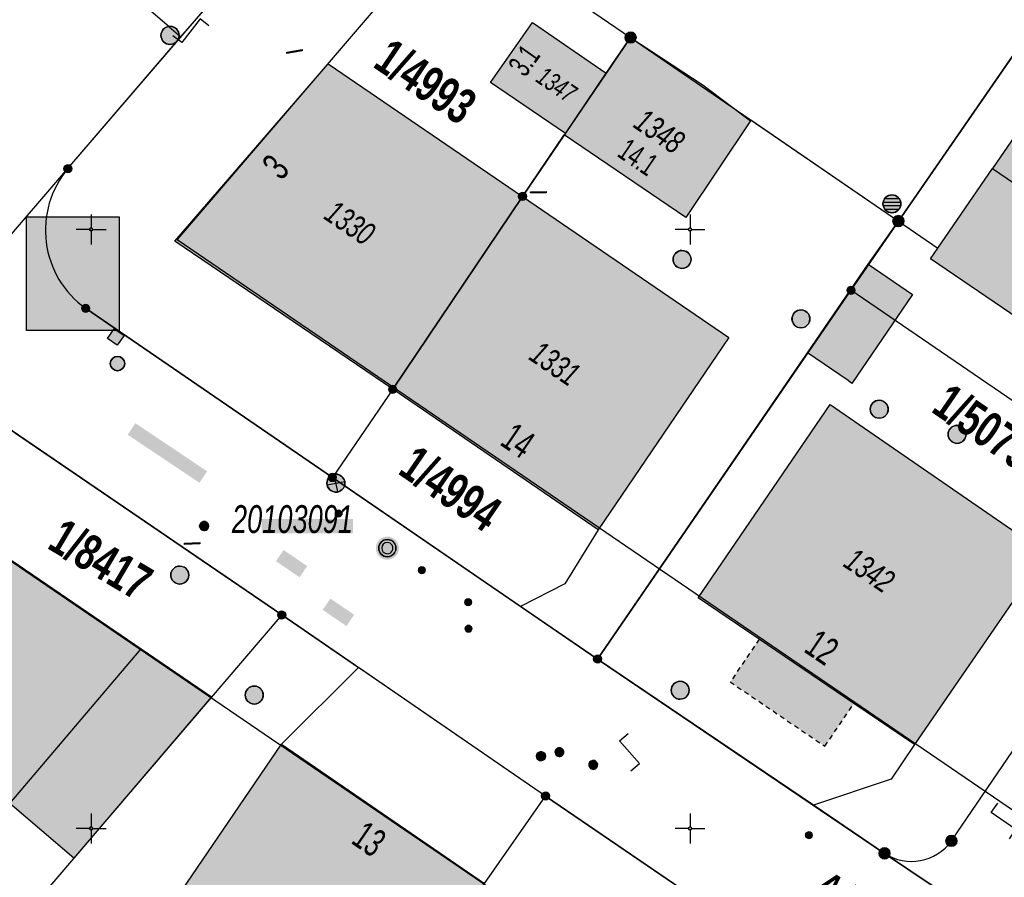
# Model space of a CAD drawing. Header units: metres. Extents: x 2695560 to 2696939, y 1260491 to 1262050.
# Tile 644 of 656: x 2696148 to 2696189, y 1261148 to 1261184. Entities that reach past the tile are written whole.
import ezdxf

# ---------------------------------------------------------------- set-up
doc = ezdxf.new("R2010")
doc.units = ezdxf.units.M
doc.linetypes.add('AUSGEZOGEN', pattern=[0])
doc.linetypes.add('VERDECKT2_S2', pattern=[0.36, 0.2, -0.16])
for name, color, linetype in [('XR$1$AV_Flächen (EO)', 7, 'AUSGEZOGEN'), ('XR$1$AV_Gebäudeflächen (BB)', 7, 'AUSGEZOGEN'), ('XR$1$AV_Gebäudeflächen (EO)', 7, 'AUSGEZOGEN'), ('XR$1$AV_Grenzpunkte', 7, 'AUSGEZOGEN'), ('XR$1$AV_Grundstück-Nr.', 7, 'AUSGEZOGEN'), ('XR$1$AV_Haus-Nr.', 7, 'AUSGEZOGEN'), ('XR$1$AV_Koordinatennetzpunkte', 7, 'AUSGEZOGEN'), ('XR$1$AV_Lagefixpunkt-Nr.', 7, 'AUSGEZOGEN'), ('XR$1$AV_Lagefixpunkte', 7, 'AUSGEZOGEN'), ('XR$1$AV_Linien (BB)', 7, 'AUSGEZOGEN'), ('XR$1$AV_Linien (EO)', 7, 'AUSGEZOGEN'), ('XR$1$AV_Strassennamen', 7, 'AUSGEZOGEN'), ('XR$1$AV_Versicherung-Nr.', 7, 'AUSGEZOGEN'), ('XR$1$AW_LK_Einlaufschacht alt', 24, 'AUSGEZOGEN'), ('XR$1$AW_LK_Schachtdeckel', 24, 'AUSGEZOGEN'), ('XR$1$AW_LK_Zwischenpunkt', 24, 'AUSGEZOGEN'), ('XR$1$EW_LK_Bauwerk_FL_Linie_Punkt', 1, 'AUSGEZOGEN'), ('XR$1$EW_LK_Knoten', 1, 'AUSGEZOGEN'), ('XR$1$FM_LK_SW_TRASSEKNOTEN', 94, 'AUSGEZOGEN'), ('XR$1$GA_LK_Absperrarmatur', 32, 'AUSGEZOGEN'), ('XR$1$GA_LK_Rohrleitungsteil', 32, 'AUSGEZOGEN'), ('XR$1$Liegenschaftsgrenzen', 7, 'AUSGEZOGEN'), ('XR$1$PFAV', 255, 'AUSGEZOGEN'), ('XR$1$PFAW', 255, 'AUSGEZOGEN'), ('XR$1$PFEW', 255, 'AUSGEZOGEN'), ('XR$1$PFGA', 255, 'AUSGEZOGEN'), ('XR$1$PFWA', 255, 'AUSGEZOGEN'), ('XR$1$PFWFM', 255, 'AUSGEZOGEN'), ('XR$1$RAEW', 8, 'AUSGEZOGEN'), ('XR$1$RP_Abstandslinie', 7, 'AUSGEZOGEN'), ('XR$1$WA_LK_Absperrarmatur', 171, 'AUSGEZOGEN'), ('XR$1$WA_LK_Rohrleitungsteil', 171, 'AUSGEZOGEN')]:
    doc.layers.add(name, color=color, linetype=linetype)
doc.styles.add('ARIAL', font='arial.ttf')

# ---------------------------------------------------------------- blocks, each defined once
blk = doc.blocks.new('COMPLEXOBJECT_224')
at = {"layer": 'XR$1$AV_Linien (BB)', "color": 7, "linetype": 'AUSGEZOGEN', "transparency": 33554687}
blk.add_lwpolyline([(6167.93, 11159.268), (6160.07, 11164.65), (6149.77, 11171.71)], dxfattribs=at)
blk.add_arc((6152.092, 11174.967), 3.999, 139.9523, 234.5154, dxfattribs=at)
blk = doc.blocks.new('COMPLEXOBJECT_369')
at = {"layer": 'XR$1$AV_Linien (BB)', "color": 7, "linetype": 'AUSGEZOGEN', "transparency": 33554687}
blk.add_lwpolyline([(6145.91, 11167.13), (6157.96, 11158.91), (6161.159, 11156.714)], dxfattribs=at)
for centre, radius, start, end in [((6143.108, 11162.902), 5.074, 96.77, 139.1545), ((6143.125, 11162.981), 4.997, 56.1287, 97.0711)]:
    blk.add_arc(centre, radius, start, end, dxfattribs=at)
blk = doc.blocks.new('COMPLEXOBJECT_1275')
at = {"layer": 'XR$1$Liegenschaftsgrenzen', "color": 7, "linetype": 'AUSGEZOGEN', "transparency": 33554687}
blk.add_line((6157.96, 11158.91), (6145.91, 11167.13), dxfattribs=at)
for centre, radius, start, end in [((6143.108, 11162.902), 5.074, 96.77, 139.1545), ((6143.125, 11162.981), 4.997, 56.1287, 97.0711)]:
    blk.add_arc(centre, radius, start, end, dxfattribs=at)
blk = doc.blocks.new('COMPLEXOBJECT_1276')
at = {"layer": 'XR$1$Liegenschaftsgrenzen', "color": 7, "linetype": 'AUSGEZOGEN', "transparency": 33554687}
blk.add_line((6149.77, 11171.71), (6160.07, 11164.65), dxfattribs=at)
blk.add_arc((6152.092, 11174.967), 3.999, 139.9523, 234.5154, dxfattribs=at)
blk = doc.blocks.new('COMPLEXOBJECT_1352')
at = {"layer": 'XR$1$Liegenschaftsgrenzen', "color": 7, "linetype": 'AUSGEZOGEN', "transparency": 33554687}
blk.add_lwpolyline([(6185.91, 11149.48), (6195.26, 11163.2), (6181.72, 11172.46)], dxfattribs=at)
blk.add_arc((6184.244, 11150.674), 2.05, 236.7497, 324.3656, dxfattribs=at)
blk = doc.blocks.new('BWAV1')
at = {"layer": 'XR$1$PFAV', "transparency": 33554687}
blk.add_hatch(color=7, dxfattribs=at).paths.add_polyline_path([(0.67, 0), (0.656, 0.135), (0.616, 0.264), (0.55, 0.383), (0.462, 0.486), (0.354, 0.569), (0.233, 0.628), (0.101, 0.662), (-0.034, 0.669), (-0.168, 0.649), (-0.295, 0.602), (-0.41, 0.53), (-0.508, 0.436), (-0.586, 0.325), (-0.639, 0.201), (-0.667, 0.068), (-0.667, -0.068), (-0.639, -0.201), (-0.586, -0.325), (-0.508, -0.436), (-0.41, -0.53), (-0.295, -0.602), (-0.168, -0.649), (-0.034, -0.669), (0.101, -0.662), (0.233, -0.628), (0.354, -0.569), (0.462, -0.486), (0.55, -0.383), (0.616, -0.264), (0.656, -0.135)])
at = {"color": 7, "transparency": 33554687}
for radius, start, end in [(0.5, 91.1948, 268.8052), (0.326, 91.1948, 268.8052), (0.5, 268.8052, 91.1948), (0.326, 268.8052, 91.1948)]:
    blk.add_arc((0, 0), radius, start, end, dxfattribs=at)
at = {"layer": 'XR$1$PFAV', "transparency": 33554687}
blk.add_circle((0, 0), 0.5, dxfattribs=at)
blk = doc.blocks.new('BAV15')
at = {"layer": 'XR$1$PFAV', "transparency": 33554687}
blk.add_hatch(color=7, dxfattribs=at).paths.add_polyline_path([(0.5, 0), (0.49, 0.101), (0.459, 0.197), (0.41, 0.286), (0.344, 0.362), (0.264, 0.424), (0.174, 0.469), (0.076, 0.494), (-0.025, 0.499), (-0.125, 0.484), (-0.22, 0.449), (-0.306, 0.395), (-0.379, 0.326), (-0.437, 0.243), (-0.477, 0.15), (-0.497, 0.051), (-0.497, -0.051), (-0.477, -0.15), (-0.437, -0.243), (-0.379, -0.326), (-0.306, -0.395), (-0.22, -0.449), (-0.125, -0.484), (-0.025, -0.499), (0.076, -0.494), (0.174, -0.469), (0.264, -0.424), (0.344, -0.362), (0.41, -0.286), (0.459, -0.197), (0.49, -0.101)])
at = {"color": 7, "transparency": 33554687}
for start, end in [(90, 270), (270, 90)]:
    blk.add_arc((0, 0), 0.5, start, end, dxfattribs=at)
at = {"layer": 'XR$1$PFAV', "transparency": 33554687}
blk.add_circle((0, 0), 0.5, dxfattribs=at)
blk = doc.blocks.new('BAV2041')
at = {"color": 7, "transparency": 33554687}
for p, q in [((0, 0.5), (0, 0.05)), ((-0.05, 0), (-0.5, 0)), ((0.05, 0), (0.5, 0)), ((0, -0.05), (0, -0.5))]:
    blk.add_line(p, q, dxfattribs=at)
blk.add_circle((0, 0), 0.05, dxfattribs=at)
for start, end in [(90, 270), (270, 90)]:
    blk.add_arc((0, 0), 0.05, start, end, dxfattribs=at)
blk = doc.blocks.new('BAW2089')
at = {"layer": 'XR$1$PFAW', "transparency": 33554687}
blk.add_hatch(color=7, dxfattribs=at).paths.add_polyline_path([(-0.5, 0.5), (-0.5, -0.5), (0.5, -0.5), (0.5, 0.5)])
at = {"transparency": 33554687}
blk.add_lwpolyline([(-0.5, 0.5), (0.5, 0.5), (0.5, -0.5), (-0.5, -0.5), (-0.5, 0.5)], close=True, dxfattribs=at)
at = {"layer": 'XR$1$PFAW', "transparency": 33554687}
blk.add_lwpolyline([(-0.5, 0.5), (0.5, 0.5), (0.5, -0.5), (-0.5, -0.5), (-0.5, 0.5)], close=True, dxfattribs=at)
blk = doc.blocks.new('BAW2093')
at = {"transparency": 33554687}
blk.add_lwpolyline([(-0.375, -0.5), (0, -0.5), (0, 0.5), (0.375, 0.5)], dxfattribs=at)
blk = doc.blocks.new('BAW2082')
at = {"layer": 'XR$1$PFAW', "transparency": 33554687}
blk.add_hatch(color=7, dxfattribs=at).paths.add_polyline_path([(0.509, -0.003), (0.499, 0.098), (0.469, 0.194), (0.42, 0.283), (0.354, 0.359), (0.274, 0.421), (0.183, 0.466), (0.085, 0.491), (-0.016, 0.496), (-0.116, 0.481), (-0.211, 0.446), (-0.297, 0.392), (-0.37, 0.323), (-0.428, 0.24), (-0.468, 0.147), (-0.488, 0.047), (-0.488, -0.054), (-0.468, -0.153), (-0.428, -0.246), (-0.37, -0.329), (-0.297, -0.398), (-0.211, -0.452), (-0.116, -0.487), (-0.016, -0.502), (0.085, -0.497), (0.183, -0.472), (0.274, -0.427), (0.354, -0.366), (0.42, -0.289), (0.469, -0.2), (0.499, -0.104)])
at = {"transparency": 33554687}
for start, end in [(91.1948, 268.8052), (268.8052, 91.1948)]:
    blk.add_arc((0.01, 0), 0.5, start, end, dxfattribs=at)
at = {"layer": 'XR$1$PFAW', "transparency": 33554687}
blk.add_circle((0.009, -0.003), 0.5, dxfattribs=at)
blk = doc.blocks.new('BAW2088')
at = {"layer": 'XR$1$PFAW', "transparency": 33554687}
blk.add_hatch(color=253, dxfattribs=at).paths.add_polyline_path([(0.51, 0), (0.5, 0.101), (0.47, 0.197), (0.421, 0.286), (0.355, 0.362), (0.275, 0.424), (0.184, 0.469), (0.086, 0.494), (-0.015, 0.499), (-0.115, 0.484), (-0.21, 0.449), (-0.296, 0.395), (-0.369, 0.326), (-0.427, 0.243), (-0.467, 0.15), (-0.487, 0.051), (-0.487, -0.051), (-0.467, -0.15), (-0.427, -0.243), (-0.369, -0.326), (-0.296, -0.395), (-0.21, -0.449), (-0.115, -0.484), (-0.015, -0.499), (0.086, -0.494), (0.184, -0.469), (0.275, -0.424), (0.355, -0.362), (0.421, -0.286), (0.47, -0.197), (0.5, -0.101)])
at = {"transparency": 33554687}
for start, end in [(91.1948, 268.8052), (268.8052, 91.1948)]:
    blk.add_arc((0.01, 0), 0.5, start, end, dxfattribs=at)
at = {"layer": 'XR$1$PFAW', "transparency": 33554687}
blk.add_circle((0.01, 0), 0.5, dxfattribs=at)
blk = doc.blocks.new('BWA2013')
at = {"true_color": 0x000000, "transparency": 33554687}
blk.add_hatch(color=18, dxfattribs=at).paths.add_polyline_path([(-0.291, -0.409), (0.352, 0.357), (0.291, 0.409), (-0.352, -0.357)])
at = {"transparency": 33554687}
blk.add_lwpolyline([(-0.291, -0.409), (-0.352, -0.357), (0.291, 0.409), (0.352, 0.357), (-0.291, -0.409)], close=True, dxfattribs=at)
blk = doc.blocks.new('BWA965')
at = {"layer": 'XR$1$PFWA', "transparency": 33554687}
blk.add_hatch(color=7, dxfattribs=at).paths.add_polyline_path([(0, 0.5), (-0.05, 0.5), (-0.1, 0.49), (-0.15, 0.48), (-0.2, 0.46), (-0.24, 0.44), (-0.29, 0.41), (-0.33, 0.38), (-0.36, 0.34), (-0.4, 0.31), (-0.42, 0.26), (-0.45, 0.22), (-0.47, 0.17), (-0.48, 0.13), (-0.49, 0.08), (-0.5, 0.03), (-0.5, -0.03), (-0.49, -0.08), (-0.48, -0.13), (-0.47, -0.17), (-0.45, -0.22), (-0.42, -0.26), (-0.4, -0.31), (-0.36, -0.34), (-0.33, -0.38), (-0.29, -0.41), (-0.24, -0.44), (-0.2, -0.46), (-0.15, -0.48), (-0.1, -0.49), (-0.05, -0.5), (0, -0.5), (0.05, -0.5), (0.1, -0.49), (0.15, -0.48), (0.2, -0.46), (0.24, -0.44), (0.29, -0.41), (0.33, -0.38), (0.36, -0.34), (0.4, -0.31), (0.42, -0.26), (0.45, -0.22), (0.47, -0.17), (0.48, -0.13), (0.49, -0.08), (0.5, -0.03), (0.5, 0.03), (0.49, 0.08), (0.48, 0.13), (0.47, 0.17), (0.45, 0.22), (0.42, 0.26), (0.4, 0.31), (0.36, 0.34), (0.33, 0.38), (0.29, 0.41), (0.24, 0.44), (0.2, 0.46), (0.15, 0.48), (0.1, 0.49), (0.05, 0.5)])
at = {"transparency": 33554687}
blk.add_line((0, 0.5), (0, -0.5), dxfattribs=at)
for start, end in [(90, 270), (270, 90)]:
    blk.add_arc((0, 0), 0.5, start, end, dxfattribs=at)
blk = doc.blocks.new('BGA2013')
at = {"transparency": 33554687}
blk.add_hatch(color=36, dxfattribs=at).paths.add_polyline_path([(-0.291, -0.409), (0.352, 0.357), (0.291, 0.409), (-0.352, -0.357)])
at = {"color": 32, "transparency": 33554687}
blk.add_lwpolyline([(-0.291, -0.409), (-0.352, -0.357), (0.291, 0.409), (0.352, 0.357), (-0.291, -0.409)], close=True, dxfattribs=at)
blk = doc.blocks.new('BGA965')
at = {"layer": 'XR$1$PFGA', "transparency": 33554687}
blk.add_hatch(color=7, dxfattribs=at).paths.add_polyline_path([(0.5, 0), (0.49, 0.1), (0.46, 0.2), (0.41, 0.29), (0.34, 0.36), (0.26, 0.42), (0.17, 0.47), (0.08, 0.49), (-0.03, 0.5), (-0.13, 0.48), (-0.22, 0.45), (-0.31, 0.4), (-0.38, 0.33), (-0.44, 0.24), (-0.48, 0.15), (-0.5, 0.05), (-0.5, -0.05), (-0.48, -0.15), (-0.44, -0.24), (-0.38, -0.33), (-0.31, -0.4), (-0.22, -0.45), (-0.13, -0.48), (-0.03, -0.5), (0.08, -0.49), (0.17, -0.47), (0.26, -0.42), (0.34, -0.36), (0.41, -0.29), (0.46, -0.2), (0.49, -0.1)])
at = {"color": 32, "transparency": 33554687}
blk.add_line((0, 0.5), (0, -0.5), dxfattribs=at)
for start, end in [(90, 270), (270, 90)]:
    blk.add_arc((0, 0), 0.5, start, end, dxfattribs=at)
at = {"layer": 'XR$1$PFGA', "transparency": 33554687}
blk.add_circle((0, 0), 0.5, dxfattribs=at)
blk = doc.blocks.new('BEW15')
at = {"layer": 'XR$1$PFEW', "transparency": 33554687}
h = blk.add_hatch(color=7, dxfattribs=at)
h.paths.add_polyline_path([(-0.5, 0), (-0.497, -0.05), (-0.489, -0.1), (-0.477, -0.15), (-0.459, -0.197), (-0.437, -0.242), (-0.41, -0.285), (-0.379, -0.326), (-0.344, -0.362), (-0.306, -0.395), (-0.264, -0.424), (-0.22, -0.449), (-0.173, -0.469), (-0.125, -0.484), (-0.075, -0.494), (-0.025, -0.499), (0.026, -0.499), (0.076, -0.494), (0.126, -0.484), (0.174, -0.469), (0.22, -0.449), (0.265, -0.424), (0.306, -0.395), (0.345, -0.362), (0.38, -0.326), (0.411, -0.285), (0.437, -0.242), (0.46, -0.197), (0.477, -0.15), (0.49, -0.1), (0.498, -0.05), (0.5, 0), (0.498, 0.051), (0.49, 0.101), (0.477, 0.15), (0.46, 0.197), (0.437, 0.243), (0.411, 0.286), (0.38, 0.326), (0.345, 0.363), (0.306, 0.396), (0.265, 0.424), (0.22, 0.449), (0.174, 0.469), (0.126, 0.484), (0.076, 0.494), (0.026, 0.5), (-0.025, 0.5), (-0.075, 0.494), (-0.125, 0.484), (-0.173, 0.469), (-0.22, 0.449), (-0.264, 0.424), (-0.306, 0.396), (-0.344, 0.363), (-0.379, 0.326), (-0.41, 0.286), (-0.437, 0.243), (-0.459, 0.197), (-0.477, 0.15), (-0.489, 0.101), (-0.497, 0.051)])
h.paths.add_polyline_path([(0.01, 0.001), (0.01, 0), (0.01, -0.001), (0.01, -0.002), (0.01, -0.003), (0.009, -0.004), (0.009, -0.005), (0.009, -0.006), (0.008, -0.006), (0.007, -0.007), (0.006, -0.008), (0.006, -0.008), (0.005, -0.009), (0.004, -0.009), (0.003, -0.01), (0.002, -0.01), (0.001, -0.01), (0, -0.01), (-0.001, -0.01), (-0.002, -0.01), (-0.003, -0.009), (-0.004, -0.009), (-0.005, -0.008), (-0.006, -0.008), (-0.007, -0.007), (-0.007, -0.006), (-0.008, -0.006), (-0.008, -0.005), (-0.009, -0.004), (-0.009, -0.003), (-0.009, -0.002), (-0.01, -0.001), (-0.01, 0), (-0.01, 0.001), (-0.009, 0.002), (-0.009, 0.003), (-0.009, 0.004), (-0.008, 0.005), (-0.008, 0.006), (-0.007, 0.007), (-0.007, 0.007), (-0.006, 0.008), (-0.005, 0.009), (-0.004, 0.009), (-0.003, 0.01), (-0.002, 0.01), (-0.001, 0.01), (0, 0.01), (0.001, 0.01), (0.002, 0.01), (0.003, 0.01), (0.004, 0.01), (0.005, 0.009), (0.006, 0.009), (0.006, 0.008), (0.007, 0.007), (0.008, 0.007), (0.009, 0.006), (0.009, 0.005), (0.009, 0.004), (0.01, 0.003), (0.01, 0.002)], flags=16)
at = {"color": 1, "transparency": 33554687}
for start, end in [(0, 180), (180, 0)]:
    blk.add_arc((0, 0), 0.5, start, end, dxfattribs=at)
at = {"layer": 'XR$1$PFEW', "transparency": 33554687}
blk.add_circle((0, 0), 0.5, dxfattribs=at)
blk = doc.blocks.new('BEWLP2549_S')
at = {"layer": 'XR$1$PFEW', "transparency": 33554687}
blk.add_hatch(color=7, dxfattribs=at).paths.add_polyline_path([(0.5, 0), (0.49, 0.101), (0.459, 0.197), (0.41, 0.286), (0.344, 0.362), (0.264, 0.424), (0.174, 0.469), (0.076, 0.494), (-0.025, 0.499), (-0.125, 0.484), (-0.22, 0.449), (-0.306, 0.395), (-0.379, 0.326), (-0.437, 0.243), (-0.477, 0.15), (-0.497, 0.051), (-0.497, -0.051), (-0.477, -0.15), (-0.437, -0.243), (-0.379, -0.326), (-0.306, -0.395), (-0.22, -0.449), (-0.125, -0.484), (-0.025, -0.499), (0.076, -0.494), (0.174, -0.469), (0.264, -0.424), (0.344, -0.362), (0.41, -0.286), (0.459, -0.197), (0.49, -0.101)])
at = {"color": 1, "transparency": 33554687}
for p, q in [((0.354, -0.354), (-0.354, 0.354)), ((-0.354, -0.354), (0.354, 0.354))]:
    blk.add_line(p, q, dxfattribs=at)
for start, end in [(91.3809, 268.6191), (268.6191, 91.3809)]:
    blk.add_arc((0, 0), 0.5, start, end, dxfattribs=at)
at = {"layer": 'XR$1$PFEW', "transparency": 33554687}
blk.add_circle((0, 0), 0.5, dxfattribs=at)
blk = doc.blocks.new('BEW957')
at = {"layer": 'XR$1$RAEW', "transparency": 33554687}
blk.add_hatch(color=1, dxfattribs=at).paths.add_polyline_path([(-0.5, 0), (-0.5, -0.05), (-0.49, -0.1), (-0.48, -0.15), (-0.46, -0.2), (-0.44, -0.24), (-0.41, -0.29), (-0.38, -0.33), (-0.34, -0.36), (-0.31, -0.4), (-0.26, -0.42), (-0.22, -0.45), (-0.17, -0.47), (-0.13, -0.48), (-0.08, -0.49), (-0.03, -0.5), (0.03, -0.5), (0.08, -0.49), (0.13, -0.48), (0.17, -0.47), (0.22, -0.45), (0.26, -0.42), (0.31, -0.4), (0.34, -0.36), (0.38, -0.33), (0.41, -0.29), (0.44, -0.24), (0.46, -0.2), (0.48, -0.15), (0.49, -0.1), (0.5, -0.05), (0.5, 0), (0.5, 0.05), (0.49, 0.1), (0.48, 0.15), (0.46, 0.2), (0.44, 0.24), (0.41, 0.29), (0.38, 0.33), (0.34, 0.36), (0.31, 0.4), (0.26, 0.42), (0.22, 0.45), (0.17, 0.47), (0.13, 0.48), (0.08, 0.49), (0.03, 0.5), (-0.03, 0.5), (-0.08, 0.49), (-0.13, 0.48), (-0.17, 0.47), (-0.22, 0.45), (-0.26, 0.42), (-0.31, 0.4), (-0.34, 0.36), (-0.38, 0.33), (-0.41, 0.29), (-0.44, 0.24), (-0.46, 0.2), (-0.48, 0.15), (-0.49, 0.1), (-0.5, 0.05)])
at = {"color": 1, "transparency": 33554687}
for start, end in [(90, 180), (180, 270), (0, 90), (270, 0)]:
    blk.add_arc((0, 0), 0.5, start, end, dxfattribs=at)
at = {"layer": 'XR$1$RAEW', "color": 1, "transparency": 33554687}
blk.add_circle((0, 0), 0.5, dxfattribs=at)
blk = doc.blocks.new('BWFM6')
at = {"layer": 'XR$1$PFWFM', "transparency": 33554687}
blk.add_hatch(color=7, dxfattribs=at).paths.add_polyline_path([(0.5, 0), (0.49, 0.101), (0.459, 0.197), (0.41, 0.286), (0.344, 0.362), (0.264, 0.424), (0.174, 0.469), (0.076, 0.494), (-0.025, 0.499), (-0.125, 0.484), (-0.22, 0.449), (-0.306, 0.395), (-0.379, 0.326), (-0.437, 0.243), (-0.477, 0.15), (-0.497, 0.051), (-0.497, -0.051), (-0.477, -0.15), (-0.437, -0.243), (-0.379, -0.326), (-0.306, -0.395), (-0.22, -0.449), (-0.125, -0.484), (-0.025, -0.499), (0.076, -0.494), (0.174, -0.469), (0.264, -0.424), (0.344, -0.362), (0.41, -0.286), (0.459, -0.197), (0.49, -0.101)])
at = {"color": 94, "transparency": 33554687}
for p, q in [((-0.484, 0.1), (0.486, 0.1)), ((-0.4, 0.3), (0.4, 0.3)), ((-0.487, -0.1), (0.487, -0.1)), ((-0.4, -0.3), (0.4, -0.3))]:
    blk.add_line(p, q, dxfattribs=at)
for start, end in [(90, 270), (270, 90)]:
    blk.add_arc((0, 0), 0.5, start, end, dxfattribs=at)
at = {"layer": 'XR$1$PFWFM', "transparency": 33554687}
blk.add_circle((0, 0, 0.993), 0.5, dxfattribs=at)

msp = doc.modelspace()

# ---------------------------------------------------------------- hatches: boundary and pattern name
at = {"transparency": 33554687}
for points in [[(2696148.267, 1261175.34), (2696148.267, 1261170.592), (2696152.138, 1261170.592), (2696152.138, 1261175.34)], [(2696152.818, 1261166.72), (2696152.498, 1261166.242), (2696155.494, 1261164.236), (2696155.814, 1261164.714)], [(2696158.091, 1261162.726), (2696158.091, 1261162.123), (2696161.903, 1261162.123), (2696161.903, 1261162.726)], [(2696159.006, 1261161.431), (2696158.687, 1261160.964), (2696159.67, 1261160.293), (2696159.989, 1261160.76)], [(2696160.959, 1261159.404), (2696160.637, 1261158.934), (2696161.627, 1261158.258), (2696161.949, 1261158.728)]]:
    msp.add_hatch(color=7, dxfattribs=at).paths.add_polyline_path(points)
at = {"layer": 'XR$1$AV_Gebäudeflächen (BB)', "true_color": 0xd2d2d2, "transparency": 33554687}
for points in [[(2696170.767, 1261178.818), (2696172.477, 1261181.331), (2696169.39, 1261183.443), (2696167.637, 1261180.944)], [(2696172.477, 1261181.331), (2696170.767, 1261178.818), (2696170.723, 1261178.753), (2696175.796, 1261175.314), (2696178.489, 1261179.347), (2696176.514, 1261180.837), (2696173.49, 1261182.82)], [(2696163.56, 1261168.14), (2696168.98, 1261176.19), (2696160.868, 1261181.727), (2696154.467, 1261174.328)], [(2696194.984, 1261167.478), (2696197.567, 1261171.227), (2696188.601, 1261177.36), (2696186.32, 1261174.03), (2696186.013, 1261173.581)], [(2696168.98, 1261176.19), (2696163.56, 1261168.14), (2696172.14, 1261162.27), (2696177.593, 1261170.305)], [(2696180.875, 1261169.655), (2696182.568, 1261168.499), (2696182.726, 1261168.377), (2696185.263, 1261172.094), (2696183.405, 1261173.362)], [(2696185.347, 1261153.309), (2696190.83, 1261161.3), (2696181.818, 1261167.5), (2696176.313, 1261159.44), (2696178.86, 1261157.712), (2696182.815, 1261155.027)], [(2696137.468, 1261154.31), (2696145.029, 1261147.872), (2696147.571, 1261150.856), (2696150.25, 1261148.574), (2696156.001, 1261155.296), (2696153.062, 1261157.302), (2696144.839, 1261162.913), (2696142.479, 1261160.159), (2696142.404, 1261160.223), (2696139.763, 1261157.112), (2696139.824, 1261157.06)], [(2696161.715, 1261139.13), (2696167.385, 1261147.505), (2696158.915, 1261153.323), (2696153.208, 1261144.951)]]:
    msp.add_hatch(color=254, dxfattribs=at).paths.add_polyline_path(points)
at = {"layer": 'XR$1$AV_Gebäudeflächen (EO)', "true_color": 0xebebeb, "transparency": 33554687}
for points in [[(2696188.601, 1261177.36), (2696197.567, 1261171.227), (2696199.271, 1261173.678), (2696190.277, 1261179.806)], [(2696177.647, 1261155.924), (2696181.602, 1261153.24), (2696182.815, 1261155.027), (2696178.86, 1261157.712)]]:
    msp.add_hatch(color=7, dxfattribs=at).paths.add_polyline_path(points)

# ---------------------------------------------------------------- linework, layer by layer
at = {"color": 24, "lineweight": -3, "transparency": 33554687}
msp.add_lwpolyline([(2696148.267, 1261175.34), (2696152.138, 1261175.34), (2696152.138, 1261170.592), (2696148.267, 1261170.592), (2696148.267, 1261175.34)], close=True, dxfattribs=at)
at = {"layer": 'XR$1$AV_Flächen (EO)', "color": 7, "linetype": 'AUSGEZOGEN', "transparency": 33554687}
for p, q in [((2696190.277, 1261179.806), (2696188.601, 1261177.36)), ((2696182.815, 1261155.027), (2696178.86, 1261157.712))]:
    msp.add_line(p, q, dxfattribs=at)
at = {"layer": 'XR$1$AV_Flächen (EO)', "color": 7, "linetype": 'VERDECKT2_S2', "transparency": 33554687}
msp.add_line((2696178.86, 1261157.712), (2696177.647, 1261155.924), dxfattribs=at)
at = {"layer": 'XR$1$AV_Flächen (EO)', "color": 7, "linetype": 'AUSGEZOGEN', "transparency": 33554687}
msp.add_lwpolyline([(2696188.601, 1261177.36), (2696197.567, 1261171.227), (2696199.271, 1261173.678)], dxfattribs=at)
at = {"layer": 'XR$1$AV_Flächen (EO)', "color": 7, "linetype": 'VERDECKT2_S2', "transparency": 33554687}
msp.add_lwpolyline([(2696177.647, 1261155.924), (2696181.602, 1261153.24), (2696182.815, 1261155.027)], dxfattribs=at)
at = {"layer": 'XR$1$AV_Linien (BB)', "color": 7, "linetype": 'AUSGEZOGEN', "transparency": 33554687}
for p, q in [((2696154.716, 1261182.847), (2696157.548, 1261186.148)), ((2696154.23, 1261183.266), (2696154.716, 1261182.847)), ((2696150, 1261177.35), (2696154.716, 1261182.847)), ((2696170.767, 1261178.818), (2696172.477, 1261181.331)), ((2696168.98, 1261176.19), (2696170.723, 1261178.753)), ((2696170.723, 1261178.753), (2696170.767, 1261178.818)), ((2696163.56, 1261168.14), (2696168.98, 1261176.19)), ((2696183.405, 1261173.362), (2696184.67, 1261175.16)), ((2696184.67, 1261175.16), (2696186.32, 1261174.03)), ((2696180.875, 1261169.655), (2696183.405, 1261173.362)), ((2696172.11, 1261156.88), (2696180.875, 1261169.655)), ((2696172.14, 1261162.27), (2696163.56, 1261168.14)), ((2696190.83, 1261161.3), (2696185.347, 1261153.309)), ((2696172.11, 1261156.88), (2696168.9, 1261159.078)), ((2696181.118, 1261150.782), (2696172.11, 1261156.88)), ((2696158.915, 1261153.323), (2696162.129, 1261156.524)), ((2696158.915, 1261153.323), (2696167.385, 1261147.505))]:
    msp.add_line(p, q, dxfattribs=at)
for points in [[(2696184.67, 1261175.16), (2696194.47, 1261189.34), (2696172.32, 1261203.34)], [(2696154.23, 1261183.266), (2696152.313, 1261184.921), (2696155.116, 1261188.214), (2696155.824, 1261187.613)], [(2696170.767, 1261178.818), (2696167.637, 1261180.944), (2696169.39, 1261183.443), (2696172.477, 1261181.331)], [(2696172.477, 1261181.331), (2696173.49, 1261182.82), (2696176.514, 1261180.837), (2696178.489, 1261179.347)], [(2696163.56, 1261168.14), (2696154.467, 1261174.328), (2696160.868, 1261181.727), (2696168.98, 1261176.19)], [(2696178.489, 1261179.347), (2696175.796, 1261175.314), (2696170.723, 1261178.753)], [(2696178.489, 1261179.347), (2696178.511, 1261179.38), (2696184.67, 1261175.16)], [(2696186.32, 1261174.03), (2696188.601, 1261177.36), (2696197.567, 1261171.227), (2696194.984, 1261167.478)], [(2696168.98, 1261176.19), (2696177.593, 1261170.305), (2696172.14, 1261162.27)], [(2696194.984, 1261167.478), (2696186.013, 1261173.581), (2696186.32, 1261174.03)], [(2696183.405, 1261173.362), (2696185.263, 1261172.094), (2696182.726, 1261168.377)], [(2696182.726, 1261168.377), (2696182.568, 1261168.499), (2696180.875, 1261169.655)], [(2696185.347, 1261153.309), (2696182.815, 1261155.027), (2696178.86, 1261157.712), (2696176.313, 1261159.44), (2696181.818, 1261167.5), (2696190.83, 1261161.3)], [(2696172.14, 1261162.27), (2696170.738, 1261160.02), (2696168.9, 1261159.078)], [(2696180.01, 1261144.29), (2696169.94, 1261151.16), (2696162.129, 1261156.524)], [(2696161.715, 1261139.13), (2696153.208, 1261144.951), (2696158.915, 1261153.323)], [(2696185.347, 1261153.309), (2696184.362, 1261151.868), (2696181.118, 1261150.782)], [(2696193.214, 1261142.539), (2696187.05, 1261146.77), (2696184.09, 1261148.77), (2696181.118, 1261150.782)]]:
    msp.add_lwpolyline(points, dxfattribs=at)
msp.add_lwpolyline([(2696137.468, 1261154.31), (2696139.824, 1261157.06), (2696139.763, 1261157.112), (2696142.404, 1261160.223), (2696142.479, 1261160.159), (2696144.839, 1261162.913), (2696153.062, 1261157.302), (2696156.001, 1261155.296), (2696150.25, 1261148.574), (2696147.571, 1261150.856), (2696145.029, 1261147.872), (2696137.468, 1261154.31)], close=True, dxfattribs=at)
at = {"layer": 'XR$1$AV_Linien (EO)', "color": 7, "linetype": 'AUSGEZOGEN', "transparency": 33554687}
msp.add_line((2696147.571, 1261150.856), (2696153.062, 1261157.302), dxfattribs=at)
at = {"layer": 'XR$1$Liegenschaftsgrenzen', "color": 7, "linetype": 'AUSGEZOGEN', "transparency": 33554687}
for p, q in [((2696150, 1261177.35), (2696161.65, 1261190.93)), ((2696161.65, 1261190.93), (2696173.49, 1261182.82)), ((2696194.47, 1261189.34), (2696184.67, 1261175.16)), ((2696173.49, 1261182.82), (2696184.67, 1261175.16)), ((2696140.24, 1261166.03), (2696150, 1261177.35)), ((2696184.67, 1261175.16), (2696182.69, 1261172.27)), ((2696182.69, 1261172.27), (2696172.11, 1261156.88)), ((2696161.04, 1261164.46), (2696172.11, 1261156.88)), ((2696158.93, 1261158.72), (2696145.49, 1261143.01)), ((2696169.94, 1261151.16), (2696158.93, 1261158.72)), ((2696172.11, 1261156.88), (2696184.09, 1261148.77)), ((2696169.94, 1261151.16), (2696180.01, 1261144.29))]:
    msp.add_line(p, q, dxfattribs=at)
for points in [[(2696173.49, 1261182.82), (2696168.98, 1261176.19), (2696163.56, 1261168.14), (2696161.04, 1261164.46)], [(2696149.23, 1261120.83), (2696161.715, 1261139.13), (2696167.385, 1261147.505), (2696169.94, 1261151.16)], [(2696184.09, 1261148.77), (2696187.05, 1261146.77), (2696202, 1261136.51)]]:
    msp.add_lwpolyline(points, dxfattribs=at)
at = {"layer": 'XR$1$RP_Abstandslinie', "color": 7, "linetype": 'AUSGEZOGEN', "transparency": 33554687}
msp.add_lwpolyline([(2696192.44, 1261218.59), (2696154.56, 1261174.39), (2696186.58, 1261152.53), (2696219.62, 1261129.98), (2696252.53, 1261107.52), (2696281.52, 1261150.45)], dxfattribs=at)
msp.add_lwpolyline([(2696122.02, 1261136.41), (2696096.78, 1261106.97), (2696130.62, 1261080.3), (2696161.25, 1261056.15), (2696198.07, 1261027.13), (2696221.59, 1261061.91), (2696244.08, 1261095.12), (2696211.17, 1261117.59), (2696178.13, 1261140.14), (2696144.73, 1261162.92), (2696122.02, 1261136.41)], close=True, dxfattribs=at)

# ---------------------------------------------------------------- block references
at = {"layer": 'XR$1$AV_Grenzpunkte', "color": 7, "linetype": 'AUSGEZOGEN', "lineweight": -3, "transparency": 33554687}
for p, xscale, yscale in [((2696173.49, 1261182.82), 0.4549999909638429, 0.4549999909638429), ((2696150, 1261177.35), 0.3249999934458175, 0.3249999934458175), ((2696168.98, 1261176.19), 0.3249999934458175, 0.3249999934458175), ((2696184.67, 1261175.16), 0.4549999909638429, 0.4549999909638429), ((2696182.69, 1261172.27), 0.3249999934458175, 0.3249999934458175), ((2696150.74, 1261171.52), 0.3249999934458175, 0.3249999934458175), ((2696163.56, 1261168.14), 0.3249999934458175, 0.3249999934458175), ((2696161.04, 1261164.46), 0.3249999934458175, 0.3249999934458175), ((2696158.93, 1261158.72), 0.3249999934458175, 0.3249999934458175), ((2696172.11, 1261156.88), 0.3249999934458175, 0.3249999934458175), ((2696169.94, 1261151.16), 0.3249999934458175, 0.3249999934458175), ((2696186.88, 1261149.29), 0.4549999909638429, 0.4549999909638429), ((2696184.09, 1261148.77), 0.4549999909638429, 0.4549999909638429)]:
    msp.add_blockref('BAV15', p, dxfattribs=dict(at, xscale=xscale, yscale=yscale))
at = {"layer": 'XR$1$AV_Koordinatennetzpunkte', "color": 7, "linetype": 'AUSGEZOGEN', "lineweight": -3, "transparency": 33554687, "xscale": 1.25, "yscale": 1.25}
for p in [(2696150.97, 1261174.81), (2696175.97, 1261174.81), (2696150.97, 1261149.81), (2696175.97, 1261149.81)]:
    msp.add_blockref('BAV2041', p, dxfattribs=at)
at = {"layer": 'XR$1$AV_Lagefixpunkte', "color": 7, "linetype": 'AUSGEZOGEN', "lineweight": -3, "transparency": 33554687, "xscale": 0.7199999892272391, "yscale": 0.7199999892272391}
msp.add_blockref('BWAV1', (2696163.336, 1261161.509, -1000), dxfattribs=at)
at = {"layer": 'XR$1$AV_Linien (BB)', "color": 7, "linetype": 'AUSGEZOGEN', "lineweight": -3, "transparency": 33554687}
for name in ['COMPLEXOBJECT_224', 'COMPLEXOBJECT_369']:
    msp.add_blockref(name, (2690000.97, 1249999.81), dxfattribs=at)
at = {"layer": 'XR$1$AW_LK_Einlaufschacht alt', "color": 24, "linetype": 'AUSGEZOGEN', "lineweight": -3, "transparency": 33554687, "xscale": 0.500000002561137, "yscale": 0.5000000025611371, "rotation": 325.552156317}
msp.add_blockref('BAW2089', (2696151.998, 1261170.321), dxfattribs=at)
at = {"layer": 'XR$1$AW_LK_Schachtdeckel', "color": 24, "linetype": 'AUSGEZOGEN', "lineweight": -3, "transparency": 33554687}
for name, p, xscale, yscale in [('BAW2088', (2696154.258, 1261182.909), 0.7578193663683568, 0.7578193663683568), ('BAW2082', (2696175.631, 1261173.559), 0.7499999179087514, 0.7499999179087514), ('BAW2082', (2696180.595, 1261171.078), 0.7499999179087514, 0.7499999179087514), ('BAW2082', (2696183.863, 1261167.307), 0.7499999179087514, 0.7499999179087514), ('BAW2082', (2696187.11, 1261166.26), 0.7499999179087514, 0.7499999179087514), ('BAW2082', (2696154.664, 1261160.385), 0.7499999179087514, 0.7499999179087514), ('BAW2082', (2696157.774, 1261155.377), 0.7499999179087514, 0.7499999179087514), ('BAW2082', (2696175.552, 1261155.577), 0.7499999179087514, 0.7499999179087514)]:
    msp.add_blockref(name, p, dxfattribs=dict(at, xscale=xscale, yscale=yscale))
at = {"layer": 'XR$1$AW_LK_Zwischenpunkt', "color": 24, "linetype": 'AUSGEZOGEN', "lineweight": -3, "transparency": 33554687}
for p, xscale, yscale, rotation in [((2696155.134, 1261183.104), 1.250000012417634, 1.250000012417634, 142.339134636), ((2696173.443, 1261152.991), 1.250000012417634, 1.250000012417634, 41.264391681), ((2696189.062, 1261150.117), 1.250000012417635, 1.250000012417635, 55.42224967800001)]:
    msp.add_blockref('BAW2093', p, dxfattribs=dict(at, xscale=xscale, yscale=yscale, rotation=rotation))
at = {"layer": 'XR$1$EW_LK_Bauwerk_FL_Linie_Punkt', "color": 1, "linetype": 'AUSGEZOGEN', "lineweight": -3, "transparency": 33554687, "xscale": 0.5999999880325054, "yscale": 0.5999999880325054}
msp.add_blockref('BEW15', (2696152.072, 1261169.212), dxfattribs=at)
at = {"layer": 'XR$1$EW_LK_Knoten', "color": 1, "linetype": 'AUSGEZOGEN', "lineweight": -3, "transparency": 33554687, "xscale": 0.7499999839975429, "yscale": 0.7499999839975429, "rotation": 326.3202}
msp.add_blockref('BEWLP2549_S', (2696161.19, 1261164.22), dxfattribs=at)
at = {"layer": 'XR$1$EW_LK_Knoten', "color": 1, "linetype": 'AUSGEZOGEN', "lineweight": -3, "transparency": 33554687, "xscale": 0.2749999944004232, "yscale": 0.2749999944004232}
for p in [(2696161.303, 1261162.957), (2696164.772, 1261160.585), (2696166.712, 1261159.258), (2696166.72, 1261158.147), (2696180.935, 1261149.531)]:
    msp.add_blockref('BEW957', p, dxfattribs=at)
at = {"layer": 'XR$1$FM_LK_SW_TRASSEKNOTEN', "color": 94, "linetype": 'AUSGEZOGEN', "lineweight": -3, "transparency": 33554687, "xscale": 0.7499999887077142, "yscale": 0.7499999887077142}
msp.add_blockref('BWFM6', (2696184.4, 1261175.88), dxfattribs=at)
at = {"layer": 'XR$1$GA_LK_Absperrarmatur', "color": 32, "linetype": 'AUSGEZOGEN', "lineweight": -3, "transparency": 33554687, "xscale": 0.3749999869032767, "yscale": 0.3749999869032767}
for p, rotation in [((2696155.689, 1261162.431), 235.5444), ((2696169.752, 1261152.826), 235.7487)]:
    msp.add_blockref('BGA965', p, dxfattribs=dict(at, rotation=rotation))
at = {"layer": 'XR$1$GA_LK_Rohrleitungsteil', "color": 32, "linetype": 'AUSGEZOGEN', "lineweight": -3, "transparency": 33554687, "xscale": 0.6499999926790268}
for p, yscale, rotation in [((2696159.459, 1261182.237), 0.6499999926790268, 139.9049999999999), ((2696155.188, 1261161.701), 0.6499999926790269, 132.5367)]:
    msp.add_blockref('BGA2013', p, dxfattribs=dict(at, yscale=yscale, rotation=rotation))
at = {"layer": 'XR$1$Liegenschaftsgrenzen', "color": 7, "linetype": 'AUSGEZOGEN', "lineweight": -3, "transparency": 33554687}
for name in ['COMPLEXOBJECT_1276', 'COMPLEXOBJECT_1352', 'COMPLEXOBJECT_1275']:
    msp.add_blockref(name, (2690000.97, 1249999.81), dxfattribs=at)
at = {"layer": 'XR$1$WA_LK_Absperrarmatur', "color": 171, "linetype": 'AUSGEZOGEN', "lineweight": -3, "transparency": 33554687, "yscale": 0.3749999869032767}
for p, xscale, rotation in [((2696170.519, 1261152.996), 0.3749999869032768, 235.4060821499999), ((2696171.931, 1261152.459), 0.3749999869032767, 53.08935546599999)]:
    msp.add_blockref('BWA965', p, dxfattribs=dict(at, xscale=xscale, rotation=rotation))
at = {"layer": 'XR$1$WA_LK_Rohrleitungsteil', "color": 171, "linetype": 'AUSGEZOGEN', "lineweight": -3, "transparency": 33554687, "xscale": 0.6499999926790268, "yscale": 0.6499999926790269, "rotation": 130.132390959}
msp.add_blockref('BWA2013', (2696169.638, 1261176.361), dxfattribs=at)

# ---------------------------------------------------------------- texts
at = {"layer": 'XR$1$AV_Grundstück-Nr.', "color": 7, "transparency": 33554687, "char_height": 1.48491, "attachment_point": 5, "style": 'ARIAL'}
for s, insert, width, rotation in [('\\A1;{\\fArial|i0|b1;\\H1.484908;\\W0.700000;\\C7;1/4993}\\P', (2696164.928, 1261180.972), 4.98214, 325.8738), ('\\A1;{\\fArial|i0|b1;\\H1.484908;\\W0.700000;\\C7;1/5079}\\P', (2696188.23, 1261166.563), 4.98214, 325.5093), ('\\A1;{\\fArial|i0|b1;\\H1.484908;\\W0.700000;\\C7;1/4994}\\P', (2696165.968, 1261163.984), 4.98214, 325.6011), ('\\A1;{\\fArial|i0|b1;\\H1.484908;\\W0.700000;\\C7;1/8417}\\P', (2696151.366, 1261161.017), 4.97324, 329.3847)]:
    msp.add_mtext(s, dxfattribs=dict(at, insert=insert, width=width, rotation=rotation))
at = {"layer": 'XR$1$AV_Haus-Nr.', "color": 7, "transparency": 33554687, "style": 'ARIAL'}
for s, insert, char_height, width, attachment_point, rotation in [('\\W0.64;3.1', (2696168.662, 1261182.138), 0.9297, 1.5135, 2, 54.9513), ('\\W0.63;14.1', (2696173.54, 1261177.447), 0.92968, 1.96781, 8, 325.8639), ('\\W0.68;3', (2696158.227, 1261177.807), 1.1621, 1.02516, 2, 49.1364), ('\\W0.64;14', (2696168.465, 1261165.524), 1.1621, 1.59081, 8, 325.6236), ('\\W0.64;12', (2696181.151, 1261156.889), 1.1621, 1.59081, 8, 325.8369), ('\\W0.64;13', (2696162.909, 1261149.855), 1.1621, 1.59081, 2, 325.5138)]:
    msp.add_mtext(s, dxfattribs=dict(at, insert=insert, char_height=char_height, width=width, attachment_point=attachment_point, rotation=rotation))
at = {"layer": 'XR$1$AV_Lagefixpunkt-Nr.', "color": 7, "transparency": 33554687, "insert": (2696161.903, 1261162.123), "char_height": 1.1621, "width": 5.49745, "attachment_point": 9, "style": 'ARIAL'}
msp.add_mtext('\\A1;{\\fArial|i1|b0;\\H1.162102;\\W0.700000;\\C7;20103091}\\P', dxfattribs=at)
at = {"layer": 'XR$1$AV_Strassennamen', "color": 7, "transparency": 33554687, "insert": (2696186.361, 1261143.781), "char_height": 1.93684, "width": 13.78613, "attachment_point": 5, "rotation": 325.701, "style": 'ARIAL'}
msp.add_mtext('\\A1;{\\fArial|i1|b0;\\H1.936838;\\W0.700000;\\C7;Albrechtstrasse}\\P', dxfattribs=at)
at = {"layer": 'XR$1$AV_Versicherung-Nr.', "color": 7, "transparency": 33554687, "attachment_point": 5, "style": 'ARIAL'}
for s, insert, char_height, width, rotation in [('\\A1;{\\fArial|i1|b0;\\H0.774736;\\W0.700000;\\C7;1347}\\P', (2696170.397, 1261180.853), 0.77474, 1.9651, 325.8117), ('\\A1;{\\fArial|i1|b0;\\H0.968418;\\W0.700000;\\C7;1348}\\P', (2696174.692, 1261178.909), 0.96842, 2.45636, 325.8117), ('\\A1;{\\fArial|i1|b0;\\H0.968418;\\W0.700000;\\C7;1330}\\P', (2696161.773, 1261175.088), 0.96842, 2.45636, 325.7631), ('\\A1;{\\fArial|i1|b0;\\H0.968418;\\W0.700000;\\C7;1331}\\P', (2696170.334, 1261169.213), 0.96842, 2.44855, 325.6236), ('\\A1;{\\fArial|i1|b0;\\H0.968418;\\W0.700000;\\C7;1342}\\P', (2696183.461, 1261160.578), 0.96842, 2.45636, 325.8369)]:
    msp.add_mtext(s, dxfattribs=dict(at, insert=insert, char_height=char_height, width=width, rotation=rotation))

doc.saveas('drawing.dxf')
